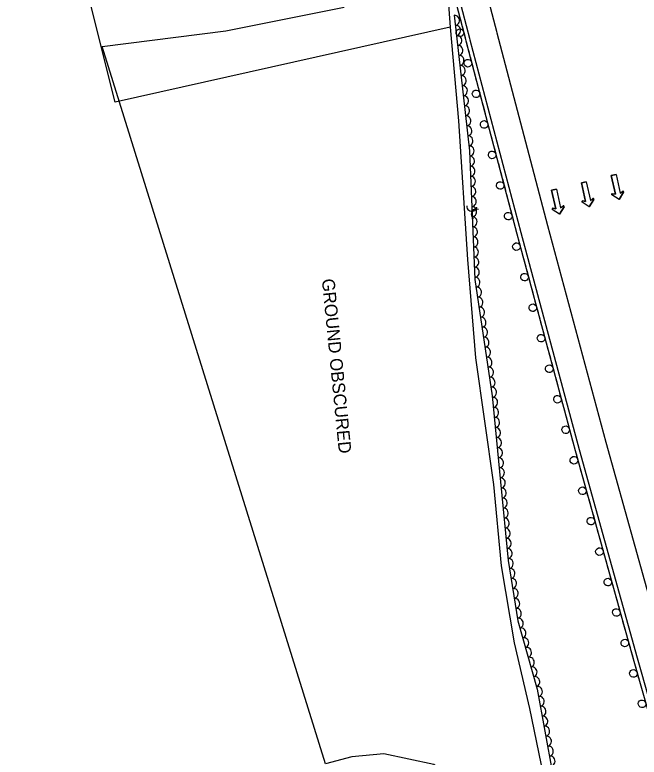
# Model space of a CAD drawing. Extents: x 1746719 to 1766531, y 631721 to 662391.
# Drawn here: x 1753723.4 to 1753970.5, y 650890.3 to 651183.8 of the extents above; entities that cross this region are included whole.
import ezdxf

# ---------------------------------------------------------------- set-up
doc = ezdxf.new("R2010")
doc.units = 0
for name, color, linetype in [('SURVEY - AERIAL SURVEY - Photo Control - Points - Elevations', 7, 'Continuous'), ('SURVEY - AERIAL SURVEY - Photo Control - Points - Locators', 7, 'Continuous'), ('SURVEY - AERIAL SURVEY - Photo Control - Points - Numbers', 7, 'Continuous'), ('SURVEY - AERIAL SURVEY - Photo Control with Text', 7, 'Continuous')]:
    doc.layers.add(name, color=color, linetype=linetype)

msp = doc.modelspace()

# ---------------------------------------------------------------- linework, layer by layer
at = {"layer": 'SURVEY - AERIAL SURVEY - Photo Control - Points - Elevations'}
for points in [[(1753733.96, 651866.94), (1753776.74, 651717.25), (1753802.2, 651617.13), (1753821.97, 651539.99), (1753843.26, 651453.86), (1753867.46, 651357.92), (1753887.97, 651276.61), (1753914.13, 651176.84)], [(1753723.39, 651863.92), (1753766.12, 651714.38), (1753791.54, 651614.41), (1753811.31, 651537.31), (1753832.59, 651451.19), (1753856.8, 651355.23), (1753877.32, 651273.87), (1753903.49, 651174.05)], [(1753914.16, 651176.74), (1753934.28, 651100.55), (1753957.34, 651014.89), (1753980.27, 650932.54), (1754002.85, 650853.32), (1754032.08, 650750.87), (1754054.62, 650672.71), (1754094.66, 650530.79)], [(1753903.52, 651173.93), (1753923.65, 651097.71), (1753946.73, 651011.99), (1753969.68, 650929.56), (1753992.27, 650850.31), (1754021.51, 650747.83), (1754044.04, 650669.7), (1754081.42, 650537.19)]]:
    msp.add_lwpolyline(points, dxfattribs=at)
at = {"layer": 'SURVEY - AERIAL SURVEY - Photo Control - Points - Locators'}
for p, q in [((1753959.43, 651120.25), (1753961.35, 651120.68)), ((1753961.35, 651120.68), (1753959.43, 651120.25)), ((1753961.08, 651112.91), (1753959.43, 651120.25)), ((1753959.43, 651120.25), (1753961.08, 651112.91)), ((1753961.35, 651120.68), (1753963, 651113.34)), ((1753961.35, 651120.68), (1753963, 651113.34)), ((1753947.63, 651117.36), (1753949.55, 651117.79)), ((1753949.55, 651117.79), (1753947.63, 651117.36)), ((1753949.29, 651110.02), (1753947.63, 651117.36)), ((1753947.63, 651117.36), (1753949.29, 651110.02)), ((1753949.55, 651117.79), (1753951.21, 651110.45)), ((1753949.55, 651117.79), (1753951.21, 651110.45)), ((1753935.84, 651114.47), (1753937.76, 651114.9)), ((1753937.76, 651114.9), (1753935.84, 651114.47)), ((1753937.5, 651107.13), (1753935.84, 651114.47)), ((1753935.84, 651114.47), (1753937.5, 651107.13)), ((1753937.76, 651114.9), (1753939.42, 651107.56)), ((1753937.76, 651114.9), (1753939.42, 651107.56)), ((1753959.87, 651113.12), (1753961.08, 651112.91)), ((1753961.08, 651112.91), (1753959.87, 651113.12)), ((1753964.36, 651113.72), (1753962.55, 651110.87)), ((1753962.55, 651110.87), (1753964.36, 651113.72)), ((1753963, 651113.34), (1753964.01, 651114.05)), ((1753963, 651113.34), (1753964.01, 651114.05)), ((1753948.08, 651110.23), (1753949.29, 651110.02)), ((1753949.29, 651110.02), (1753948.08, 651110.23)), ((1753952.56, 651110.83), (1753950.76, 651107.97)), ((1753950.76, 651107.97), (1753952.56, 651110.83)), ((1753951.21, 651110.45), (1753952.21, 651111.16)), ((1753951.21, 651110.45), (1753952.21, 651111.16)), ((1753962.55, 651110.87), (1753959.7, 651112.67)), ((1753962.55, 651110.87), (1753959.7, 651112.67)), ((1753936.29, 651107.34), (1753937.5, 651107.13)), ((1753937.5, 651107.13), (1753936.29, 651107.34)), ((1753940.77, 651107.94), (1753938.97, 651105.08)), ((1753938.97, 651105.08), (1753940.77, 651107.94)), ((1753939.42, 651107.56), (1753940.42, 651108.27)), ((1753939.42, 651107.56), (1753940.42, 651108.27)), ((1753950.76, 651107.97), (1753947.91, 651109.78)), ((1753950.76, 651107.97), (1753947.91, 651109.78)), ((1753938.97, 651105.08), (1753936.11, 651106.89)), ((1753938.97, 651105.08), (1753936.11, 651106.89))]:
    msp.add_line(p, q, dxfattribs=at)
for points in [[(1753893.68, 651205.75), (1753895.74, 651178.95), (1753763.07, 651149.28), (1753736.22, 651256.87)], [(1753893.68, 651205.75), (1753895.74, 651178.95), (1753899.02, 651141.9), (1753902.58, 651087.07), (1753905.75, 651048.18), (1753912.8, 650998.16), (1753915.82, 650965.98), (1753920.99, 650935.43), (1753927.12, 650909.47), (1753937.9, 650857.05), (1753946.76, 650830.75), (1753963.85, 650802.05), (1753970.04, 650781.31), (1753968.9, 650752.77), (1753966.11, 650723), (1753968.67, 650685.88), (1753979.86, 650647.27), (1753985.59, 650600.95), (1753992.83, 650533.24)], [(1753757.96, 651171.33), (1753806.88, 651177.52), (1753853.69, 651186.9)], [(1753964.13, 650558.06), (1753951.59, 650577.91), (1753936.12, 650601.4), (1753919.68, 650654.02), (1753903.83, 650708.59), (1753891.53, 650742.7), (1753908.35, 650765.89), (1753912.35, 650793.36), (1753910.84, 650835.31), (1753905.36, 650873.77), (1753889.18, 650887.42), (1753869.39, 650891.58), (1753856.79, 650890.39), (1753846.39, 650887.6), (1753757.96, 651171.33)]]:
    msp.add_lwpolyline(points, dxfattribs=at)
for centre, start, end in [((1753959.83, 651112.88), 80.2702, 237.7185), ((1753959.83, 651112.88), 80.2702, 237.7185), ((1753964.15, 651113.85), 327.7185, 125.2117), ((1753964.15, 651113.85), 327.7185, 125.2117), ((1753948.03, 651109.99), 80.2702, 237.7185), ((1753948.03, 651109.99), 80.2702, 237.7185), ((1753952.35, 651110.96), 327.7185, 125.2117), ((1753952.35, 651110.96), 327.7185, 125.2117), ((1753936.24, 651107.1), 80.2702, 237.7185), ((1753936.24, 651107.1), 80.2702, 237.7185), ((1753940.56, 651108.07), 327.7185, 125.2117), ((1753940.56, 651108.07), 327.7185, 125.2117)]:
    msp.add_arc(centre, 0.246, start, end, dxfattribs=at)
at = {"layer": 'SURVEY - AERIAL SURVEY - Photo Control - Points - Numbers'}
for points in [[(1753827.21, 651466.99), (1753831.02, 651450.8), (1753855.22, 651354.83), (1753875.75, 651273.47), (1753901.92, 651173.64)], [(1753898.82, 651185.45), (1753899.42, 651183.18)], [(1753899.42, 651183.18), (1753900.01, 651180.9)], [(1753900.42, 651179.36), (1753901.59, 651174.91)], [(1753901.95, 651173.51), (1753922.08, 651097.29), (1753945.17, 651011.56), (1753968.12, 650929.12), (1753990.71, 650849.86), (1754019.95, 650747.38), (1754042.48, 650669.25), (1754079.47, 650538.13)], [(1753901.99, 651173.36), (1753902.59, 651171.09)], [(1753902.59, 651171.09), (1753903.19, 651168.82)], [(1753903.6, 651167.27), (1753904.78, 651162.82)], [(1753905.18, 651161.27), (1753905.78, 651159)], [(1753905.78, 651159), (1753906.38, 651156.73)], [(1753906.79, 651155.18), (1753907.97, 651150.73)], [(1753908.38, 651149.19), (1753908.98, 651146.92)], [(1753908.98, 651146.92), (1753909.58, 651144.64)], [(1753909.98, 651143.1), (1753911.16, 651138.65)], [(1753911.57, 651137.1), (1753912.17, 651134.83)], [(1753912.17, 651134.83), (1753912.77, 651132.56)], [(1753913.18, 651131.01), (1753914.35, 651126.56)], [(1753914.76, 651125.02), (1753915.36, 651122.74)], [(1753915.36, 651122.74), (1753915.96, 651120.47)], [(1753916.37, 651118.93), (1753917.54, 651114.48)], [(1753917.95, 651112.93), (1753918.55, 651110.66)], [(1753918.55, 651110.66), (1753919.15, 651108.39)], [(1753919.56, 651106.84), (1753920.73, 651102.39)], [(1753921.14, 651100.84), (1753921.74, 651098.57)], [(1753921.74, 651098.57), (1753922.08, 651097.29), (1753922.35, 651096.3)], [(1753922.76, 651094.76), (1753923.96, 651090.32)], [(1753924.38, 651088.77), (1753924.99, 651086.5)], [(1753924.99, 651086.5), (1753925.6, 651084.23)], [(1753926.01, 651082.69), (1753927.21, 651078.24)], [(1753927.62, 651076.7), (1753928.24, 651074.43)], [(1753928.24, 651074.43), (1753928.85, 651072.16)], [(1753929.26, 651070.62), (1753930.46, 651066.18)], [(1753930.88, 651064.63), (1753931.49, 651062.36)], [(1753931.49, 651062.36), (1753932.1, 651060.09)], [(1753932.51, 651058.55), (1753933.71, 651054.1)], [(1753934.12, 651052.56), (1753934.74, 651050.29)], [(1753934.74, 651050.29), (1753935.35, 651048.02)], [(1753935.76, 651046.48), (1753936.96, 651042.04)], [(1753937.38, 651040.49), (1753937.99, 651038.22)], [(1753937.99, 651038.22), (1753938.6, 651035.95)], [(1753939.01, 651034.41), (1753940.21, 651029.96)], [(1753940.62, 651028.42), (1753941.24, 651026.15)], [(1753941.24, 651026.15), (1753941.85, 651023.88)], [(1753942.26, 651022.34), (1753943.46, 651017.9)], [(1753943.88, 651016.35), (1753944.49, 651014.08)], [(1753944.49, 651014.08), (1753945.1, 651011.81)], [(1753945.52, 651010.27), (1753946.76, 651005.84)], [(1753947.19, 651004.3), (1753947.82, 651002.03)], [(1753947.82, 651002.03), (1753948.45, 650999.77)], [(1753948.88, 650998.23), (1753950.11, 650993.8)], [(1753950.54, 650992.26), (1753951.17, 650989.99)], [(1753951.17, 650989.99), (1753951.8, 650987.73)], [(1753952.23, 650986.19), (1753953.47, 650981.76)], [(1753953.89, 650980.21), (1753954.53, 650977.95)], [(1753954.53, 650977.95), (1753955.16, 650975.69)], [(1753955.58, 650974.14), (1753956.82, 650969.71)], [(1753957.25, 650968.17), (1753957.88, 650965.91)], [(1753957.88, 650965.91), (1753958.51, 650963.64)], [(1753958.94, 650962.1), (1753960.17, 650957.67)], [(1753960.6, 650956.13), (1753961.23, 650953.87)], [(1753961.23, 650953.87), (1753961.86, 650951.6)], [(1753962.29, 650950.06), (1753963.53, 650945.63)], [(1753963.95, 650944.09), (1753964.58, 650941.82)], [(1753964.58, 650941.82), (1753965.22, 650939.56)], [(1753965.64, 650938.02), (1753966.88, 650933.59)], [(1753967.31, 650932.05), (1753967.94, 650929.78)], [(1753967.94, 650929.78), (1753968.12, 650929.12), (1753968.58, 650927.52)], [(1753969.02, 650925.98), (1753970.28, 650921.56)]]:
    msp.add_lwpolyline(points, dxfattribs=at)
for centre, start, end in [((1753899.55, 651176.77), 127.9515, 127.9417), ((1753902.73, 651164.68), 128.0535, 128.0437), ((1753905.92, 651152.6), 128.0535, 128.0437), ((1753909.12, 651140.51), 128.0535, 128.0437), ((1753912.31, 651128.43), 128.0535, 128.0437), ((1753915.5, 651116.34), 128.0535, 128.0437), ((1753918.69, 651104.25), 128.0535, 128.0437), ((1753921.91, 651092.17), 128.3311, 128.3213), ((1753925.16, 651080.1), 128.3311, 128.3213), ((1753928.41, 651068.03), 128.3311, 128.3213), ((1753931.66, 651055.96), 128.3311, 128.3213), ((1753934.91, 651043.89), 128.3311, 128.3213), ((1753938.16, 651031.82), 128.3311, 128.3213), ((1753941.41, 651019.75), 128.3311, 128.3213), ((1753944.69, 651007.67), 128.8222, 128.8124), ((1753948.04, 650995.63), 128.8222, 128.8124), ((1753951.4, 650983.59), 128.8222, 128.8124), ((1753954.75, 650971.55), 128.8222, 128.8124), ((1753958.1, 650959.51), 128.8222, 128.8124), ((1753961.46, 650947.46), 128.8222, 128.8124), ((1753964.81, 650935.42), 128.8222, 128.8124), ((1753968.2, 650923.38), 129.1679, 129.1581), ((1753971.62, 650911.36), 129.1679, 129.1581)]:
    msp.add_arc(centre, 1.5, start, end, dxfattribs=at)
at = {"layer": 'SURVEY - AERIAL SURVEY - Photo Control with Text'}
msp.add_lwpolyline([(1753897.29, 651183.67), (1753903.28, 651130.03), (1753905.43, 651079.17), (1753912.37, 651033.14), (1753915.6, 650999.18), (1753918.61, 650968), (1753922.46, 650944.18), (1753930.13, 650917.14), (1753936.21, 650883.96)], dxfattribs=at)
for centre, major_axis in [((1753897.51, 651181.68), (0.22, -1.99)), ((1753897.96, 651177.71), (0.22, -1.99)), ((1753898.4, 651173.73), (0.22, -1.99)), ((1753898.84, 651169.76), (0.22, -1.99)), ((1753899.29, 651165.78), (0.22, -1.99)), ((1753899.73, 651161.81), (0.22, -1.99)), ((1753900.18, 651157.83), (0.22, -1.99)), ((1753900.62, 651153.86), (0.22, -1.99)), ((1753901.06, 651149.88), (0.22, -1.99)), ((1753901.51, 651145.9), (0.22, -1.99)), ((1753901.95, 651141.93), (0.22, -1.99)), ((1753902.4, 651137.95), (0.22, -1.99)), ((1753902.84, 651133.98), (0.22, -1.99)), ((1753903.28, 651130), (0.08, -2)), ((1753903.45, 651126.01), (0.08, -2)), ((1753903.62, 651122.01), (0.08, -2)), ((1753903.79, 651118.01), (0.08, -2)), ((1753903.96, 651114.02), (0.08, -2)), ((1753904.13, 651110.02), (0.08, -2)), ((1753904.27, 651108.02), (-1.98, 0.27)), ((1753905.94, 651105.12), (0.96, 1.76)), ((1753904.29, 651106.02), (0.08, -2)), ((1753904.46, 651102.03), (0.08, -2)), ((1753904.63, 651098.03), (0.08, -2)), ((1753904.8, 651094.04), (0.08, -2)), ((1753904.97, 651090.04), (0.08, -2)), ((1753905.14, 651086.04), (0.08, -2)), ((1753905.31, 651082.05), (0.08, -2)), ((1753905.6, 651078.06), (0.3, -1.98)), ((1753906.19, 651074.11), (0.3, -1.98)), ((1753906.79, 651070.15), (0.3, -1.98)), ((1753907.39, 651066.2), (0.3, -1.98)), ((1753907.98, 651062.24), (0.3, -1.98)), ((1753908.58, 651058.28), (0.3, -1.98)), ((1753909.17, 651054.33), (0.3, -1.98)), ((1753909.77, 651050.37), (0.3, -1.98)), ((1753910.37, 651046.42), (0.3, -1.98)), ((1753910.96, 651042.46), (0.3, -1.98)), ((1753911.56, 651038.51), (0.3, -1.98)), ((1753912.16, 651034.55), (0.3, -1.98)), ((1753912.61, 651030.58), (0.19, -1.99)), ((1753912.99, 651026.6), (0.19, -1.99)), ((1753913.37, 651022.62), (0.19, -1.99)), ((1753913.75, 651018.63), (0.19, -1.99)), ((1753914.13, 651014.65), (0.19, -1.99)), ((1753914.51, 651010.67), (0.19, -1.99)), ((1753914.89, 651006.69), (0.19, -1.99)), ((1753915.26, 651002.71), (0.19, -1.99)), ((1753915.64, 650998.72), (0.19, -1.99)), ((1753916.03, 650994.74), (0.19, -1.99)), ((1753916.41, 650990.76), (0.19, -1.99)), ((1753916.8, 650986.78), (0.19, -1.99)), ((1753917.18, 650982.8), (0.19, -1.99)), ((1753917.56, 650978.82), (0.19, -1.99)), ((1753917.95, 650974.84), (0.19, -1.99)), ((1753918.33, 650970.85), (0.19, -1.99)), ((1753918.79, 650966.88), (0.32, -1.97)), ((1753919.43, 650962.93), (0.32, -1.97)), ((1753920.06, 650958.98), (0.32, -1.97)), ((1753920.7, 650955.04), (0.32, -1.97)), ((1753921.34, 650951.09), (0.32, -1.97)), ((1753921.98, 650947.14), (0.32, -1.97)), ((1753922.73, 650943.21), (0.55, -1.92)), ((1753923.82, 650939.37), (0.55, -1.92)), ((1753924.91, 650935.52), (0.55, -1.92)), ((1753926.01, 650931.67), (0.55, -1.92)), ((1753927.1, 650927.82), (0.55, -1.92)), ((1753928.19, 650923.97), (0.55, -1.92)), ((1753929.28, 650920.13), (0.55, -1.92)), ((1753930.29, 650916.26), (0.36, -1.97)), ((1753931.01, 650912.32), (0.36, -1.97)), ((1753931.73, 650908.39), (0.36, -1.97)), ((1753932.45, 650904.45), (0.36, -1.97)), ((1753933.17, 650900.52), (0.36, -1.97)), ((1753933.89, 650896.59), (0.36, -1.97)), ((1753934.61, 650892.65), (0.36, -1.97)), ((1753935.33, 650888.72), (0.36, -1.97))]:
    msp.add_ellipse(centre, major_axis=major_axis, ratio=0.940188, start_param=0, end_param=3.141593, dxfattribs=at)

# ---------------------------------------------------------------- texts
at = {"layer": 'SURVEY - AERIAL SURVEY - Photo Control - Points - Locators'}
msp.add_text('GROUND OBSCURED', height=5, rotation=275.6107, dxfattribs=at).set_placement((1753844.9, 651079.27))

doc.saveas('drawing.dxf')
